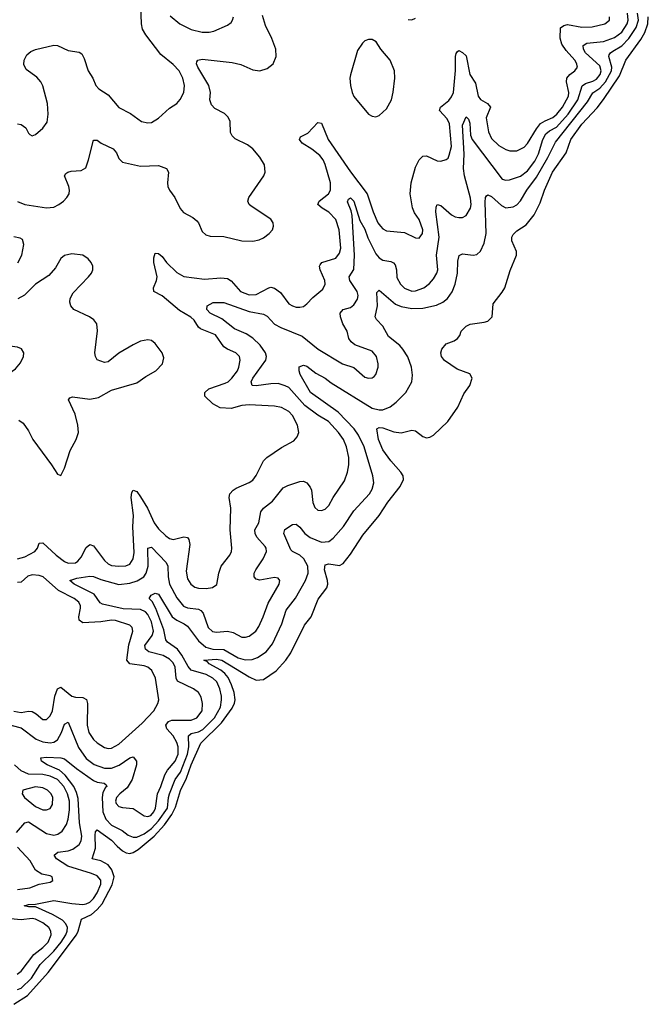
# Model space of a CAD drawing. Header units: inches. Extents: x 1834610 to 2027685, y 642842 to 774116.
# Tile 313 of 632: x 1950202 to 1953677, y 672265 to 677713. Entities that reach past the tile are written whole.
import ezdxf

# ---------------------------------------------------------------- set-up
doc = ezdxf.new("R2010")
doc.units = ezdxf.units.IN
doc.header["$MEASUREMENT"] = 0
doc.layers.add('B9657', color=7, linetype='Continuous')

msp = doc.modelspace()

# ---------------------------------------------------------------- linework, layer by layer
at = {"layer": 'B9657', "color": 5}
for points, elevation in [([(1950190, 677137.3), (1950210, 677133.1), (1950235.1, 677115.1), (1950250, 677084.7), (1950258, 677078), (1950270, 677071), (1950290, 677078.8), (1950330, 677114), (1950352.8, 677147.2), (1950359.7, 677190), (1950356.1, 677250), (1950330, 677346.6), (1950319.2, 677370), (1950295.6, 677395.6), (1950238.2, 677438.2), (1950225.5, 677465.5), (1950227.1, 677490), (1950241.5, 677518.5), (1950262.8, 677537.2), (1950290, 677548.4), (1950390, 677572.7), (1950410, 677570.4), (1950470, 677543.1), (1950530, 677534), (1950544.9, 677524.9), (1950559.1, 677499.1), (1950580.2, 677430), (1950605.3, 677390), (1950622, 677350), (1950638.7, 677330), (1950690, 677298), (1950750, 677227.9), (1950814.1, 677194.1), (1950876, 677150), (1950910, 677143.2), (1950930, 677144.4), (1950970, 677167.6), (1951030, 677223.7), (1951070, 677248.7), (1951089.1, 677270.9), (1951108.9, 677310), (1951112.2, 677350), (1951103.4, 677390), (1951083.2, 677430), (1951050, 677464.6), (1950981.6, 677521.6), (1950899.3, 677630), (1950881.5, 677661.5), (1950874.6, 677690), (1950871.9, 677790)], 340), ([(1950110, 673820.9), (1950210, 673795.3), (1950293.2, 673733.2), (1950330, 673718.3), (1950370, 673711.3), (1950390, 673714.9), (1950410.5, 673729.5), (1950433.2, 673770), (1950450, 673815.6), (1950470, 673826.7), (1950526.9, 673686.9), (1950570, 673625), (1950612.7, 673592.7), (1950670, 673571.8), (1950710, 673572.6), (1950750.9, 673589.1), (1950810, 673629.3), (1950830, 673635.2), (1950847.7, 673610), (1950847.6, 673590), (1950824.3, 673510), (1950796.6, 673463.4), (1950754.6, 673430), (1950737.4, 673410), (1950731.5, 673390), (1950735.6, 673375.6), (1950750, 673359.8), (1950770, 673353.5), (1950830, 673348.5), (1950890, 673308.3), (1950910, 673305), (1950926.6, 673310), (1950943.2, 673330), (1950952, 673350), (1950964.5, 673430), (1950982.9, 673470), (1951004.5, 673535.5), (1951019.6, 673560.4), (1951061.8, 673610), (1951078.3, 673650), (1951077.5, 673690), (1951070, 673714), (1951049.9, 673750), (1951016.1, 673790), (1951009.3, 673810), (1951024, 673830), (1951043.2, 673836.8), (1951150, 673837), (1951181.8, 673850), (1951209.8, 673890), (1951212.7, 673930), (1951205.5, 673965.5), (1951189.9, 673989.9), (1951163.1, 674010), (1951073.9, 674053.9), (1951066.4, 674070), (1951060.6, 674130), (1951050, 674154.3), (1951030, 674175.9), (1950995.2, 674195.2), (1950916.2, 674216.2), (1950896.5, 674230), (1950892.8, 674250), (1950933.5, 674306.5), (1950941, 674330), (1950930, 674382.2), (1950910, 674422.1), (1950896.4, 674436.4), (1950869.9, 674449.9), (1950773.3, 674453.3), (1950659.3, 674479.3), (1950647.3, 674487.3), (1950614.1, 674534.1), (1950502.2, 674590), (1950478.4, 674610), (1950517.2, 674622.8), (1950590, 674634.5), (1950610, 674632.1), (1950650, 674616.1), (1950750, 674589.1), (1950810, 674595.2), (1950851.1, 674608.9), (1950887.5, 674630), (1950901.7, 674650), (1950912.7, 674690), (1950911.1, 674788.9), (1950930, 674794.4), (1951011.3, 674710), (1951020.6, 674690), (1951022.7, 674630), (1951030.5, 674590), (1951070, 674514.3), (1951108.3, 674468.3), (1951130, 674458.8), (1951190, 674451.3), (1951203.8, 674443.8), (1951216.6, 674430), (1951243.2, 674350), (1951267.5, 674327.5), (1951290, 674323.9), (1951350, 674330.1), (1951381.8, 674321.8), (1951430, 674296.9), (1951450, 674296.5), (1951470, 674302.9), (1951507, 674330), (1951523.4, 674356.6), (1951548.7, 674410), (1951575.8, 674484.2), (1951637.2, 674590), (1951640.4, 674610), (1951630, 674623), (1951610, 674626.4), (1951530, 674612.9), (1951510, 674618), (1951498.9, 674630), (1951498.8, 674650), (1951507.2, 674670), (1951547.1, 674730), (1951565.4, 674770), (1951563.9, 674790), (1951558.6, 674798.6), (1951512.9, 674850), (1951503, 674870), (1951502, 674890), (1951524.2, 674930), (1951534.9, 674990), (1951549.5, 675010.5), (1951600.3, 675050), (1951657.8, 675122.2), (1951683.5, 675136.5), (1951750, 675158.5), (1951770, 675159.1), (1951790, 675150.2), (1951807.4, 675127.4), (1951814.8, 675110), (1951822.3, 675042.3), (1951833.7, 675013.7), (1951850, 674999.6), (1951870, 674997.4), (1951890, 675005.7), (1951910, 675024.9), (1951935, 675070), (1951997.4, 675162.6), (1952014.5, 675210), (1952020.8, 675250), (1952020.6, 675290), (1952009.1, 675350), (1951991.1, 675390), (1951963.9, 675430), (1951909.8, 675490), (1951850, 675524.9), (1951777.7, 675577.7), (1951690, 675677.3), (1951670, 675688.3), (1951630, 675699.9), (1951590, 675699.2), (1951510, 675687), (1951486.3, 675690), (1951482.3, 675710), (1951491.5, 675730), (1951563.2, 675830), (1951566.5, 675850), (1951559.9, 675870), (1951531.8, 675911.8), (1951491.6, 675951.6), (1951454.6, 675974.6), (1951390, 676003), (1951318.5, 676058.5), (1951255.1, 676090), (1951236.9, 676110), (1951238, 676130), (1951271.2, 676148.8), (1951330, 676148.2), (1951470, 676099.2), (1951550, 676084.2), (1951570, 676073.6), (1951610, 676028.6), (1951645.2, 676010), (1951763, 675963), (1951851.6, 675890), (1951987, 675810), (1952048.7, 675788.7), (1952110, 675734.9), (1952130.9, 675729.1), (1952150, 675731.6), (1952160.7, 675739.3), (1952170.8, 675750), (1952183.2, 675790), (1952184, 675810), (1952174, 675850), (1952150, 675879.3), (1952054.2, 675914.2), (1952033.5, 675930), (1952022.3, 675950), (1952012.5, 675990), (1951989.1, 676030), (1951976, 676070), (1951974.2, 676090), (1951990, 676108.9), (1952030, 676121.1), (1952050, 676134.7), (1952070, 676167), (1952072.6, 676187.4), (1952067.4, 676210), (1952026.1, 676270), (1952022.9, 676290), (1952049.1, 676330.9), (1952053, 676410), (1952039.5, 676630), (1952035.1, 676655.1), (1952014.2, 676705.8), (1952019.6, 676720.4), (1952030, 676728.2), (1952050, 676708.5), (1952083.1, 676603.1), (1952110, 676553.8), (1952127.1, 676507.1), (1952170, 676418), (1952190, 676395.9), (1952210, 676382.1), (1952254.5, 676374.5), (1952268.8, 676368.8), (1952277.4, 676357.4), (1952284.8, 676330), (1952287.6, 676287.6), (1952306.6, 676250), (1952330, 676228), (1952370, 676211.6), (1952390, 676212.3), (1952436, 676230), (1952467.1, 676252.9), (1952490, 676278.8), (1952507.7, 676310), (1952512.8, 676330), (1952506.6, 676410), (1952520.7, 676510), (1952502, 676650), (1952503.7, 676676.3), (1952509.8, 676690.2), (1952530, 676684.4), (1952590, 676633.4), (1952610, 676622), (1952630, 676618), (1952650, 676618.9), (1952670, 676630.3), (1952694.2, 676670), (1952697.7, 676690), (1952694.2, 676725.8), (1952660.7, 676850), (1952655.2, 676890), (1952658.9, 676970), (1952649.5, 677130), (1952670, 677176.3), (1952683.4, 677163.4), (1952690, 677141), (1952694, 677074), (1952703.6, 677050), (1952870, 676830.3), (1952890, 676825.2), (1952910, 676826.7), (1952970, 676847.3), (1953010, 676877.3), (1953050, 676930.8), (1953070, 676970.2), (1953093.9, 677050), (1953110, 677081.8), (1953130, 677098.1), (1953170, 677118.9), (1953234.5, 677190), (1953287.5, 677270), (1953312.4, 677347.6), (1953330, 677359.5), (1953370, 677372.9), (1953390, 677384.5), (1953410.5, 677410), (1953416.7, 677430), (1953410, 677458.3), (1953329.9, 677529.9), (1953318.7, 677550), (1953316.8, 677570), (1953337.4, 677582.6), (1953430, 677592.5), (1953490, 677614.1), (1953530, 677643.7), (1953561, 677690), (1953566.6, 677710), (1953561.8, 677750)], 260), ([(1950170, 672265.4), (1950245.1, 672314.9), (1950358.9, 672441.1), (1950515.4, 672650), (1950525.9, 672670), (1950543.5, 672736.5), (1950597.9, 672762.1), (1950630.4, 672789.6), (1950657.9, 672822.1), (1950713.7, 672926.3), (1950723.8, 672970), (1950712, 673010), (1950690, 673036.7), (1950650, 673058.8), (1950603, 673070), (1950620.9, 673130), (1950618.6, 673201.4), (1950620.6, 673219.4), (1950629.2, 673230.8), (1950710, 673173.8), (1950740.1, 673140.1), (1950770, 673115.1), (1950790, 673103), (1950810, 673100.1), (1950830, 673105.7), (1950857.4, 673122.6), (1950944.3, 673195.7), (1951001.5, 673258.5), (1951043.6, 673316.4), (1951063.6, 673356.4), (1951090, 673447.7), (1951124.3, 673515.7), (1951149.7, 673590), (1951202.4, 673710), (1951316.7, 673823.3), (1951376.4, 673903.6), (1951389, 673931), (1951392.6, 673950), (1951387.2, 673990), (1951373.6, 674033.6), (1951353.7, 674073.7), (1951336.3, 674096.3), (1951314.6, 674114.6), (1951248.7, 674150), (1951240.9, 674160.9), (1951220.7, 674170), (1951290, 674174.8), (1951318.4, 674170), (1951470, 674077.5), (1951510, 674058.5), (1951550, 674062), (1951619.9, 674110), (1951673.8, 674170), (1951701.5, 674210), (1951776.8, 674363.2), (1951814, 674410), (1951852.3, 674507.7), (1951899.5, 674570), (1951905.2, 674590), (1951904.4, 674610), (1951887.3, 674670), (1951890, 674697.6), (1951910, 674702.7), (1951970, 674694.2), (1951990, 674703.6), (1952030, 674755.5), (1952098.7, 674861.3), (1952190, 674970.2), (1952237.1, 675042.9), (1952305.9, 675130), (1952324.4, 675170), (1952321.8, 675190), (1952309.8, 675210), (1952252.8, 675272.8), (1952210, 675333.3), (1952186.2, 675390), (1952176.9, 675450), (1952190, 675456.5), (1952210, 675454.4), (1952270, 675433.8), (1952310, 675427.5), (1952370, 675442.7), (1952390, 675438.9), (1952430, 675406.2), (1952450, 675400.6), (1952470, 675404.3), (1952490, 675414.4), (1952568.2, 675490), (1952624.3, 675570), (1952657.3, 675642.7), (1952690.5, 675690), (1952704.1, 675730), (1952690, 675754), (1952619.6, 675779.6), (1952550, 675827.8), (1952534.5, 675850), (1952529.4, 675870), (1952536, 675890), (1952560.5, 675919.5), (1952603, 675937), (1952622.7, 675950), (1952634.3, 675965.7), (1952642.9, 675990), (1952670, 676017.6), (1952692, 676028), (1952770, 676038.9), (1952790, 676045.7), (1952813.6, 676070), (1952818.9, 676141.1), (1952870, 676206), (1952883.5, 676230), (1952913.7, 676326.3), (1952948.8, 676410), (1952947.8, 676430), (1952923.1, 676490), (1952922.7, 676510), (1952930, 676525.5), (1952950, 676544.9), (1953002, 676578), (1953045.5, 676634.5), (1953079.2, 676700.8), (1953102.9, 676770), (1953147.2, 676870), (1953222.7, 676977.3), (1953248.3, 677050), (1953310, 677134.6), (1953394.5, 677225.5), (1953430, 677271.9), (1953517.1, 677402.9), (1953553.4, 677490), (1953636.4, 677603.6), (1953657.7, 677642.3), (1953675, 677690), (1953677.1, 677730)], 220), ([(1950190, 672347.9), (1950210, 672355), (1950267.8, 672410), (1950314.9, 672485.1), (1950390, 672559.6), (1950431, 672610), (1950456.1, 672650), (1950464.3, 672670), (1950465.4, 672690), (1950457.5, 672710), (1950437.8, 672730), (1950382.5, 672762.5), (1950290, 672804.5), (1950250, 672804.1), (1950226.4, 672810), (1950250, 672817.5), (1950290, 672819.6), (1950390, 672839.2), (1950490, 672823.5), (1950550, 672817.9), (1950570, 672820.7), (1950590, 672831.1), (1950610, 672851.2), (1950630, 672882.8), (1950650.3, 672930.3), (1950650, 672952.2), (1950630, 672976.1), (1950599.1, 672990), (1950468.8, 673028.8), (1950404.7, 673070), (1950391.7, 673090), (1950413.4, 673106.6), (1950470, 673115.1), (1950495.7, 673124.3), (1950530, 673148.8), (1950542.2, 673170), (1950544.4, 673195.6), (1950531.5, 673270), (1950524.4, 673404.4), (1950516.7, 673436.7), (1950501.5, 673470), (1950453.8, 673533.8), (1950421.1, 673561.1), (1950353.1, 673590), (1950321.7, 673610), (1950319.3, 673630), (1950350, 673633.5), (1950430, 673629.5), (1950450, 673624.1), (1950516.1, 673570), (1950610, 673503.3), (1950630, 673493.6), (1950668.3, 673488.3), (1950680, 673480), (1950683.6, 673470), (1950675.9, 673464.1), (1950662.3, 673437.7), (1950658.3, 673410), (1950661.6, 673330), (1950677.6, 673290), (1950710, 673256.6), (1950767.4, 673227.4), (1950800.8, 673200.8), (1950829.3, 673189.3), (1950850, 673190.1), (1950890, 673208.5), (1950930, 673238.4), (1950970, 673279.8), (1951018.3, 673350), (1951023.8, 673410), (1951030.5, 673430), (1951061.5, 673510), (1951090, 673550.1), (1951129.7, 673650), (1951137.7, 673690), (1951135.1, 673750), (1951150, 673763.6), (1951190, 673772.9), (1951213.7, 673786.3), (1951278.5, 673850), (1951311.3, 673910), (1951318.3, 673950), (1951317.1, 673970), (1951309, 674010), (1951290.9, 674050), (1951269.9, 674069.9), (1951233, 674090), (1951150, 674114.6), (1951133.6, 674133.6), (1951097.9, 674197.9), (1951074.7, 674230), (1951019.2, 674270), (1951010, 674281.5), (1950998, 674338), (1950954.9, 674454.9), (1950934.2, 674494.2), (1950916.9, 674510), (1950927.8, 674530), (1950950, 674540.2), (1950970, 674533.8), (1951044, 674410), (1951070, 674390.1), (1951111.4, 674371.4), (1951130, 674358), (1951190, 674276.3), (1951230, 674242.1), (1951270, 674230.1), (1951330, 674229.3), (1951410, 674182.9), (1951448.3, 674171.7), (1951487.5, 674172.5), (1951516.3, 674183.7), (1951564.2, 674215.8), (1951599.9, 674260.1), (1951651.2, 674370), (1951674.7, 674445.3), (1951727.2, 674512.8), (1951782.2, 674610), (1951797.5, 674650), (1951795, 674690), (1951772.1, 674730), (1951750, 674750.6), (1951709.9, 674769.9), (1951700.5, 674780.5), (1951662.9, 674870), (1951667.3, 674892.7), (1951710, 674919.6), (1951730, 674921.5), (1951750, 674905), (1951779.1, 674870), (1951808.6, 674848.6), (1951870, 674822.3), (1951910, 674826.9), (1951934.6, 674845.4), (1951991.6, 674908.4), (1952050, 674996.2), (1952135, 675090), (1952150, 675115.5), (1952159.8, 675150), (1952154.8, 675190), (1952105.6, 675350), (1952074.2, 675414.2), (1952050.2, 675450.2), (1951962.1, 675542.1), (1951809.2, 675650), (1951752.2, 675750), (1951746, 675770), (1951747.2, 675792.8), (1951770, 675802), (1951790, 675795.8), (1951838.2, 675758.2), (1951890.2, 675730), (1951924.1, 675704.1), (1952150, 675564.6), (1952190, 675555), (1952210, 675555.4), (1952249.2, 675570.8), (1952283.7, 675596.3), (1952335.8, 675650), (1952369.7, 675710), (1952374, 675746), (1952367.7, 675790), (1952347.1, 675847.1), (1952319.8, 675890), (1952303.1, 675910), (1952241.3, 675961.3), (1952210, 676018.4), (1952173.8, 676053.8), (1952167.3, 676070), (1952179.9, 676130), (1952176.2, 676203.8), (1952190, 676217.1), (1952280, 676140), (1952310, 676126.3), (1952370, 676114.9), (1952430, 676118), (1952506.5, 676133.5), (1952542, 676150), (1952566.2, 676170), (1952592.6, 676207.4), (1952609.8, 676250), (1952621.7, 676310), (1952623.2, 676376.8), (1952630.9, 676409.1), (1952650, 676418.6), (1952709.8, 676410.2), (1952730, 676414), (1952750, 676432.2), (1952770, 676476.4), (1952780.7, 676530), (1952775.7, 676704.3), (1952777.4, 676730), (1952782.1, 676737.9), (1952790, 676743.9), (1952810, 676734.4), (1952865.4, 676685.4), (1952890, 676671.5), (1952930, 676677.6), (1952950, 676689.4), (1952970, 676711), (1953006.1, 676770), (1953058.6, 676841.4), (1953122.6, 676950), (1953163.9, 677036.1), (1953340.5, 677259.5), (1953371.1, 677308.9), (1953410, 677334.1), (1953441.4, 677370), (1953473.9, 677430), (1953475.3, 677450), (1953458.2, 677510), (1953461.3, 677518.7), (1953467.3, 677530), (1953480.3, 677539.7), (1953531.3, 677568.7), (1953570.3, 677609.7), (1953610.8, 677670), (1953622.3, 677710), (1953617.5, 677750)], 240), ([(1950190, 676707), (1950230, 676690.2), (1950350, 676672.3), (1950390, 676676.3), (1950418.2, 676690), (1950443.1, 676710), (1950463.1, 676730), (1950474.5, 676750), (1950476.8, 676770), (1950473, 676790), (1950449.8, 676850), (1950457.6, 676862.4), (1950467, 676870), (1950485.7, 676874.3), (1950541, 676879), (1950566.9, 676893.1), (1950582.7, 676937.3), (1950610, 677046.8), (1950630, 677046.4), (1950652.7, 677030), (1950719.3, 676999.3), (1950737.4, 676977.4), (1950750, 676945.5), (1950770, 676924.2), (1950870, 676903.6), (1950970, 676907), (1951014, 676890), (1951023.8, 676870), (1951018.4, 676810), (1951021.6, 676790), (1951030.2, 676770), (1951059.7, 676730), (1951089, 676669), (1951106.6, 676646.6), (1951158.6, 676618.6), (1951180.7, 676600.7), (1951189.4, 676590), (1951210, 676541.3), (1951230, 676523.2), (1951255.4, 676515.4), (1951330, 676514.3), (1951430, 676489.5), (1951490, 676487.2), (1951525.1, 676494.9), (1951550, 676506.4), (1951581, 676530), (1951598.7, 676550), (1951605.3, 676570), (1951602.7, 676590), (1951589.7, 676610), (1951481.4, 676681.4), (1951471.1, 676690), (1951463.5, 676710), (1951468.7, 676730), (1951551.5, 676850), (1951558.7, 676870), (1951554.7, 676910), (1951530, 676953), (1951490, 676999.7), (1951460.7, 677020.7), (1951393.7, 677053.7), (1951376.4, 677070), (1951367.8, 677090), (1951364.7, 677150), (1951353.6, 677173.6), (1951333.5, 677193.5), (1951281.3, 677221.3), (1951261.6, 677241.6), (1951253.4, 677270), (1951256.2, 677310), (1951247.5, 677350), (1951187.5, 677450), (1951178.4, 677470), (1951180.4, 677479.6), (1951187, 677490), (1951210, 677494.1), (1951377.2, 677477.2), (1951425.2, 677465.2), (1951490, 677435.5), (1951529.8, 677430.2), (1951570, 677442.8), (1951602.6, 677470), (1951619.8, 677510), (1951617.7, 677550), (1951596.2, 677610), (1951561.1, 677681.1), (1951543.7, 677736.3)], 320), ([(1950190, 674730.1), (1950230, 674741.7), (1950284.9, 674770), (1950299.5, 674790), (1950310, 674816.4), (1950330, 674818.5), (1950402.7, 674750), (1950450, 674716), (1950470, 674706.8), (1950510, 674707.5), (1950523.6, 674716.4), (1950541.1, 674738.9), (1950570, 674793.2), (1950590, 674809.3), (1950610, 674801.7), (1950670, 674721.8), (1950690, 674703.2), (1950710, 674693.8), (1950750, 674689.5), (1950788, 674692), (1950810, 674701.1), (1950829.9, 674730), (1950834, 674766), (1950827, 674907), (1950830.3, 674970), (1950817.3, 675070), (1950822.2, 675097.8), (1950830, 675110.6), (1950850, 675102), (1950870, 675074), (1950908.6, 675010), (1950944.8, 674930), (1950970, 674896.8), (1951010, 674857.1), (1951030, 674841.8), (1951050, 674837.7), (1951110, 674852.8), (1951128.8, 674848.8), (1951137.5, 674837.5), (1951142.2, 674810), (1951121.3, 674661.3), (1951130, 674619.1), (1951148, 674590), (1951170, 674573.8), (1951190, 674567.7), (1951233.3, 674566.7), (1951268.6, 674571.4), (1951292.2, 674587.8), (1951302.3, 674650), (1951316.5, 674690), (1951363.1, 674750), (1951372.1, 674770), (1951375.3, 674790), (1951364.6, 674890), (1951369.8, 675010), (1951359.8, 675070), (1951364.4, 675090), (1951381.1, 675110), (1951398.7, 675121.3), (1951470, 675152.2), (1951490, 675165.8), (1951509.2, 675190.8), (1951550, 675272.6), (1951568.5, 675290), (1951650, 675346.5), (1951716.8, 675383.2), (1951735.1, 675404.9), (1951745.5, 675430), (1951738.4, 675470), (1951710, 675523.1), (1951690, 675545.4), (1951650, 675567.1), (1951610, 675574.9), (1951470, 675582.2), (1951430, 675578.4), (1951370, 675562.7), (1951310, 675565), (1951270, 675587.5), (1951225.7, 675630), (1951224.7, 675650), (1951246.9, 675670), (1951338.5, 675701.5), (1951354.4, 675710), (1951374.5, 675730), (1951405.5, 675770), (1951413.7, 675790), (1951419.8, 675830), (1951416.4, 675850), (1951397.6, 675870), (1951350, 675889.8), (1951330, 675903.1), (1951285, 675970), (1951202.2, 676002.2), (1951190, 676012.5), (1951165.6, 676050), (1951147.1, 676067.1), (1951084.8, 676104.8), (1950990, 676185.6), (1950943.5, 676210), (1950941.3, 676230), (1950959, 676270), (1950962, 676290), (1950943.7, 676370), (1950943.5, 676396.5), (1950950, 676420.7), (1950970, 676418.9), (1950990, 676402.4), (1951014, 676370), (1951070, 676314.6), (1951110, 676293.3), (1951222.9, 676277.1), (1951314.5, 676285.5), (1951350, 676281.6), (1951370, 676268.6), (1951422.9, 676210), (1951470, 676190.1), (1951510, 676193), (1951579.5, 676230), (1951590, 676232.8), (1951610, 676228.7), (1951644.3, 676204.3), (1951690, 676142), (1951709.3, 676129.3), (1951730, 676122.8), (1951750, 676123.1), (1951770, 676127.2), (1951790, 676141.3), (1951823.2, 676176.8), (1951877, 676223), (1951890.7, 676249.3), (1951889.7, 676270.3), (1951862.7, 676330), (1951858.9, 676350), (1951862.5, 676357.5), (1951872.8, 676370), (1951950, 676394.2), (1951970, 676422), (1951976.4, 676450), (1951967.3, 676550), (1951950, 676608.5), (1951910, 676649.2), (1951873.6, 676670), (1951850.8, 676690), (1951857.8, 676710), (1951909.9, 676750), (1951919.9, 676770), (1951919.9, 676810), (1951891.4, 676911.4), (1951878.7, 676938.7), (1951861.6, 676961.6), (1951817.6, 676997.6), (1951763.7, 677030), (1951748.6, 677050), (1951754.7, 677065.3), (1951795.1, 677084.9), (1951850, 677144.6), (1951870, 677141.7), (1951907.9, 677050), (1952030, 676871.4), (1952123.1, 676750), (1952155.1, 676650), (1952182.4, 676590), (1952197.1, 676570), (1952210, 676555.9), (1952230, 676545), (1952330, 676536.1), (1952390, 676505.7), (1952410, 676504.6), (1952428.3, 676530), (1952429.8, 676550), (1952410, 676607.6), (1952384.8, 676644.8), (1952373.1, 676673.1), (1952360.8, 676750), (1952365.3, 676810), (1952390, 676898), (1952410, 676938.7), (1952430, 676958.9), (1952450, 676960.3), (1952510, 676932.8), (1952530, 676931.3), (1952560, 676940), (1952570, 676946.7), (1952577.1, 676962.9), (1952588.4, 677011.6), (1952577.4, 677137.4), (1952564.7, 677164.7), (1952522.6, 677210), (1952528.1, 677230), (1952574.2, 677265.8), (1952590, 677286.6), (1952599.9, 677310), (1952611.5, 677431.5), (1952610.7, 677509.3), (1952614.3, 677525.7), (1952622.6, 677537.4), (1952630, 677542), (1952650, 677532.3), (1952670, 677513.7), (1952690.1, 677410), (1952722.1, 677362.1), (1952736.6, 677290), (1952750, 677271.3), (1952788, 677250), (1952805.4, 677230), (1952781.2, 677170), (1952793.6, 677093.6), (1952810, 677055.9), (1952850, 677016.6), (1952890, 676995), (1952912.5, 676987.5), (1952950, 676987.7), (1952990, 677007.6), (1953010, 677027.6), (1953058.8, 677110), (1953081.9, 677138.1), (1953106.1, 677153.9), (1953150, 677172.5), (1953172.3, 677190), (1953203.6, 677230), (1953235.7, 677290), (1953237.5, 677310), (1953224.7, 677370), (1953227.5, 677390), (1953243.7, 677410), (1953271.5, 677430), (1953285, 677450), (1953284.5, 677455.5), (1953282.3, 677470), (1953270.9, 677490), (1953222.6, 677542.6), (1953198.3, 677578.3), (1953189.2, 677610.8), (1953191, 677669), (1953210, 677682), (1953230, 677685.9), (1953310, 677672.2), (1953366.3, 677673.7), (1953436.2, 677690), (1953463.5, 677710), (1953463.1, 677730)], 280), ([(1951033.9, 677733.9), (1951086.7, 677690), (1951150, 677658.9), (1951210, 677643.6), (1951250, 677644.2), (1951274.5, 677650), (1951350, 677683.7), (1951370, 677697.1), (1951378.9, 677710), (1951384, 677730)], 340), ([(1952350, 677715.3), (1952370, 677712.2), (1952390, 677721.6)], 320), ([(1950192.3, 676367.7), (1950213.9, 676410), (1950224.4, 676470), (1950216.4, 676496.4), (1950204.1, 676504.1), (1950170, 676511.4)], 320), ([(1950197.4, 675497.4), (1950221, 675481), (1950250, 675438.4), (1950273.5, 675390), (1950378.4, 675250), (1950410, 675198.8), (1950430, 675191), (1950450, 675231), (1950481.1, 675330), (1950514.4, 675390), (1950526.6, 675430), (1950523.9, 675470), (1950509.1, 675530), (1950472, 675610), (1950478.6, 675621.4), (1950493.4, 675626.6), (1950590, 675614.5), (1950637.4, 675622.6), (1950710, 675663.1), (1950850, 675703.5), (1950900, 675740), (1950954, 675770), (1950991, 675810), (1950997.8, 675842.2), (1950989.7, 675870), (1950950, 675921.3), (1950930, 675937.4), (1950910, 675942.6), (1950870, 675934), (1950830, 675913.5), (1950750, 675868.5), (1950690, 675821.1), (1950670, 675816.4), (1950630, 675831.5), (1950620.7, 675850), (1950618, 675870), (1950631.5, 675991.5), (1950628.4, 676030), (1950612.2, 676052.2), (1950587.6, 676070), (1950501.1, 676110), (1950483.9, 676130), (1950478.7, 676150), (1950480.9, 676170), (1950497.6, 676202.4), (1950582.4, 676290), (1950598.7, 676310), (1950606.3, 676330), (1950606, 676350), (1950597.6, 676370), (1950580.7, 676390), (1950550, 676409.7), (1950490, 676418.5), (1950450, 676408.2), (1950430, 676391.3), (1950400, 676340), (1950362.7, 676297.3), (1950288.8, 676250), (1950228.2, 676190), (1950191, 676169)], 320), ([(1950000, 675647.3), (1950016.7, 675663.3), (1950090, 675720.3), (1950179.4, 675780.6), (1950206.2, 675813.8), (1950222, 675850), (1950224.5, 675870), (1950212.6, 675892.6), (1950190, 675901.3), (1950146.3, 675906.3), (1950122.6, 675922.6), (1950094.4, 675954.4), (1950070, 675962.2), (1950050, 675957.2), (1950010, 675933.5), (1950000, 675930.8)], 340), ([(1950170, 673886.9), (1950210, 673879.1), (1950250, 673887.3), (1950270, 673885), (1950292.9, 673872.9), (1950330, 673840.8), (1950350, 673842), (1950370, 673862.3), (1950382.4, 673890), (1950395.9, 673970), (1950409.9, 674010.1), (1950430, 674019.7), (1950490, 673970.7), (1950510, 673964.1), (1950550, 673962.5), (1950571.5, 673951.5), (1950575.9, 673930), (1950574.4, 673810), (1950584.4, 673770), (1950610, 673730.2), (1950630, 673711.5), (1950670, 673685.7), (1950690, 673680.1), (1950710, 673682.8), (1950750, 673704.1), (1950878.6, 673821.4), (1950944, 673890), (1950966.3, 673930), (1950971.6, 673950), (1950951.7, 674070), (1950932, 674112), (1950910.3, 674130.3), (1950890, 674138.1), (1950810, 674148.9), (1950793.5, 674170), (1950805, 674255), (1950827.3, 674330), (1950823.1, 674350), (1950810, 674363.1), (1950731, 674389), (1950710, 674391.3), (1950650, 674381.8), (1950550, 674376.3), (1950531.2, 674391.2), (1950529.4, 674410), (1950538, 674458), (1950537.5, 674470), (1950528.1, 674490), (1950502.5, 674510), (1950415.7, 674555.7), (1950332, 674630), (1950310, 674638.4), (1950270, 674641.5), (1950246.6, 674633.4), (1950210, 674601.8), (1950190, 674598.9)], 280), ([(1950184.7, 673215.3), (1950230, 673270.2), (1950250, 673275.9), (1950350, 673210.7), (1950390, 673201.1), (1950412.9, 673207.1), (1950435.8, 673224.2), (1950459.6, 673260.4), (1950470.6, 673289.4), (1950477.9, 673342.1), (1950476.6, 673390), (1950465.7, 673430), (1950444.9, 673470), (1950410, 673508.7), (1950370, 673528.4), (1950330, 673537.2), (1950250, 673538.1), (1950210, 673557.8), (1950173.8, 673590)], 260), ([(1950190, 672899.8), (1950257, 672910), (1950310, 672929.3), (1950370, 672940.3), (1950384.5, 672950), (1950381.6, 672970), (1950370, 672976.8), (1950324.7, 672984.7), (1950290, 673007.1), (1950259.3, 673059.3), (1950190, 673134.5)], 260), ([(1950187.5, 672432.5), (1950210, 672448.8), (1950279.2, 672540.8), (1950330, 672579.9), (1950359, 672610), (1950375.8, 672650), (1950374.2, 672670), (1950363.6, 672690), (1950330, 672716.7), (1950290, 672736.7), (1950270, 672739.3), (1950210, 672732.4), (1950150, 672737.9)], 260)]:
    msp.add_lwpolyline(points, dxfattribs=dict(at, elevation=elevation))
for points, elevation in [([(1952130, 677603.6), (1952110, 677595.6), (1952096.3, 677583.7), (1952070, 677542.7), (1952030.9, 677409.1), (1952027.9, 677390), (1952031, 677350), (1952039.7, 677310), (1952050, 677288.5), (1952130, 677190.3), (1952150, 677179.5), (1952170, 677176.5), (1952190, 677182.3), (1952230, 677220.3), (1952256.8, 677270), (1952267.3, 677312.7), (1952275.9, 677390), (1952274.7, 677430), (1952249.7, 677490), (1952197.6, 677550), (1952172, 677590), (1952150, 677602.9)], 320), ([(1950290, 673469.2), (1950219.1, 673450), (1950214.9, 673430), (1950227.6, 673410), (1950290, 673360.5), (1950330, 673342.2), (1950350, 673342), (1950370, 673349.2), (1950383.5, 673370), (1950384.6, 673410), (1950375.2, 673430), (1950355.5, 673450), (1950330, 673462.4)], 280)]:
    msp.add_lwpolyline(points, close=True, dxfattribs=dict(at, elevation=elevation))

doc.saveas('drawing.dxf')
